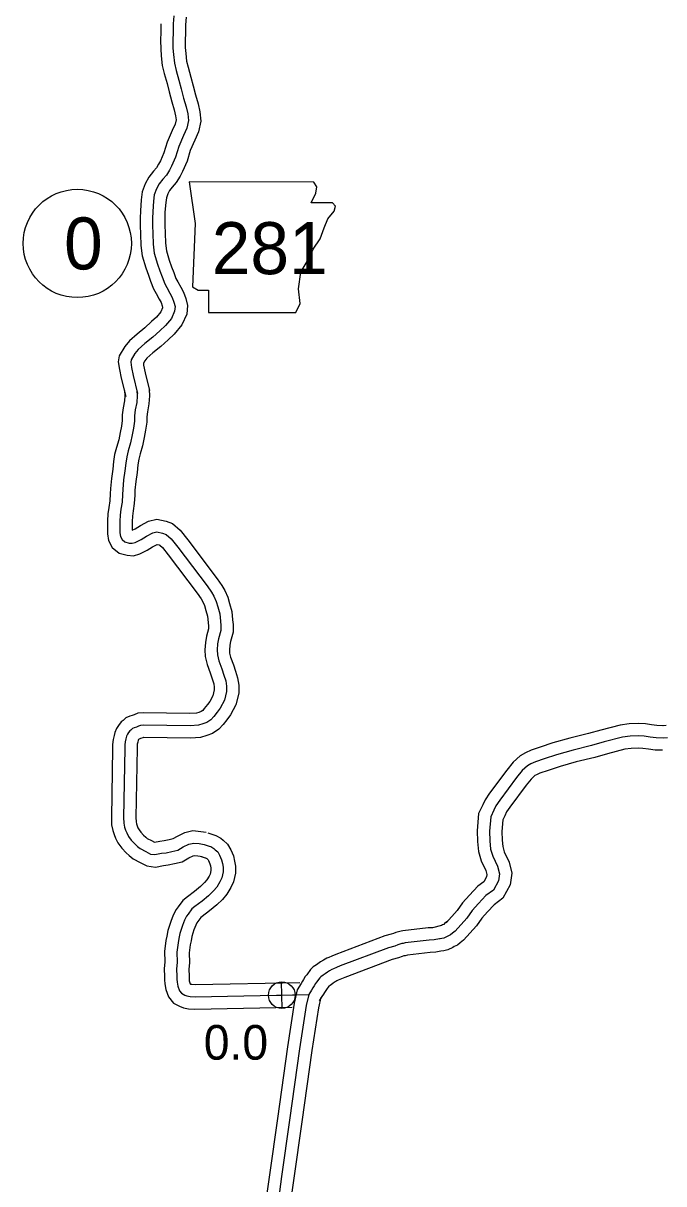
# Model space of a CAD drawing. Extents: x 31699 to 244310, y -8841 to 11474.
# Drawn here: x 143394 to 143915, y 830 to 1773 of the extents above; entities that cross this region are included whole.
import ezdxf

# ---------------------------------------------------------------- set-up
doc = ezdxf.new("R2010")
doc.units = 0
for name, color, linetype in [('B_Logo', 7, 'Continuous'), ('G-ANNO-TEXT', 7, 'Continuous'), ('Level 21', 7, 'Continuous'), ('Level 55', 7, 'Continuous'), ('R_Border Notes', 7, 'Continuous'), ('R_XS_EARTHWORK_STAGE2', 7, 'Continuous'), ('S_WALL_ANNOT', 7, 'Continuous')]:
    doc.layers.add(name, color=color, linetype=linetype)

msp = doc.modelspace()

# ---------------------------------------------------------------- linework, layer by layer
at = {"layer": 'B_Logo'}
for points in [[(143516.25, 1772.87), (143516.16, 1766.12), (143515.81, 1759.3), (143515.98, 1753.02), (143516.45, 1747.82), (143517.17, 1740.82), (143518.59, 1735.05), (143520.87, 1727.09), (143522.59, 1720.05), (143524.6, 1712.35), (143526.78, 1705.39), (143527.94, 1699.68), (143528.62, 1694.28), (143527.18, 1688.23), (143524.6, 1682.28), (143520.71, 1673.29), (143518.07, 1664.66), (143514.8, 1657.29), (143513.09, 1653.9), (143510.66, 1649.96), (143507.74, 1646.68), (143504.71, 1642.79), (143502.55, 1638.72), (143500.81, 1633.99), (143500.15, 1628.83), (143499.51, 1620.39), (143499.39, 1614.71), (143499.28, 1609.09), (143499.52, 1602.42), (143499.82, 1593.74), (143500.81, 1586.48), (143503.38, 1577.73), (143505.4, 1572.17), (143507.2, 1567.21), (143509.35, 1561.72), (143511.03, 1558.62), (143513.48, 1554.08), (143515.38, 1550.58), (143516.81, 1546.75), (143517.64, 1543.29), (143517.34, 1539.54), (143514.7, 1533.59), (143509.79, 1527.71), (143505.29, 1523.58), (143499.57, 1518.28), (143493.24, 1513.1), (143487.7, 1508.21), (143484.92, 1504.99), (143481.92, 1499.77), (143481.63, 1498.09), (143482.28, 1493.7), (143483.66, 1487.12), (143487.25, 1472.51)], [(143516.81, 1779.3), (143516.25, 1772.87)], [(143486.64, 1475.35), (143486.82, 1470.67), (143486.54, 1465.33), (143485.33, 1459.24), (143484.65, 1454.42), (143484.62, 1450.01), (143483.88, 1444.33), (143482.87, 1438.84), (143481.53, 1432.55), (143479.59, 1426.05), (143478.38, 1421.17), (143477.63, 1415.95), (143476.89, 1409.73), (143475.83, 1402.31), (143475.11, 1394.62), (143474.88, 1390.41), (143474.54, 1384.33), (143473.66, 1378.64), (143473.11, 1373.83), (143472.76, 1368.75), (143472.8, 1364.61), (143472.72, 1359.4), (143473.22, 1356.47), (143474.58, 1353.88), (143476.93, 1351.9), (143480.4, 1351.06), (143482.87, 1350.89), (143485.27, 1351.58), (143490.04, 1353.96), (143494.42, 1356.68), (143499.66, 1359.4), (143502.85, 1360.17), (143507.59, 1359.15), (143510.34, 1358.11), (143514.64, 1354.48), (143520.04, 1347.65), (143543.88, 1316.23), (143547.27, 1311.13), (143549.3, 1307.81), (143551.08, 1303.62), (143552.39, 1299.16), (143553.98, 1293.63), (143554.57, 1287.56), (143554.94, 1284.15), (143554.98, 1280.01), (143552.91, 1273.18), (143552.28, 1269.17), (143551.93, 1264.16), (143552.11, 1260.22), (143553.29, 1255.35), (143555.75, 1248.83), (143557.4, 1243.77), (143558.85, 1239.18), (143559.62, 1234.85), (143559.53, 1230.51), (143557.81, 1223.28), (143554.4, 1216.9), (143551.97, 1213.67), (143549.13, 1210.17), (143546.76, 1207.4), (143543.45, 1205.3), (143540.33, 1204.07), (143536.74, 1202.96), (143529.94, 1202.63), (143492.14, 1203.05), (143489.67, 1202.89), (143487.94, 1202.21), (143486.22, 1201.59), (143484.42, 1200.97), (143483.16, 1200.42), (143481.71, 1199.14), (143480.85, 1198.53), (143479.79, 1197.18), (143479.01, 1195.91), (143478.29, 1194.03), (143477.71, 1192.02), (143477.07, 1189.54), (143476.76, 1187.13), (143476.92, 1184.2), (143475.88, 1128.15), (143475.99, 1123.41), (143476.69, 1120.21), (143477.51, 1117.75), (143478.4, 1115.49), (143479.83, 1112.77), (143482.06, 1109.58), (143485.02, 1106.61), (143487.11, 1104.62), (143489.26, 1102.78), (143493.89, 1100.35), (143497.84, 1098.39), (143501.31, 1097.89), (143506.77, 1099.08), (143510.43, 1099.45), (143515.02, 1100.5), (143519.81, 1101.61), (143524.32, 1104.13), (143528.96, 1106.31), (143532.95, 1107.29), (143537.42, 1106.86), (143541.23, 1106.23)], [(143914.56, 1192.64), (143908.81, 1192.89), (143903.93, 1193.41), (143899.18, 1194.14), (143894.37, 1194.4), (143887.69, 1194.23), (143881.56, 1193.4), (143866.67, 1189.49), (143856.37, 1186.59), (143841.34, 1182.88), (143827.84, 1179.07), (143817.81, 1175.7), (143810.71, 1173.32), (143807.13, 1171.8), (143804.35, 1170.15), (143800, 1166.21), (143795.42, 1160.46), (143781.7, 1142.21), (143778.63, 1137.55), (143776.82, 1133.91), (143774.37, 1128.73), (143773.42, 1116.96), (143773.61, 1109.14), (143774.26, 1102.47), (143776.02, 1096.56), (143779.89, 1088.4), (143781.46, 1082.28), (143780.62, 1076.52), (143776.59, 1069.17)], [(143918.1, 1192.9), (143914.56, 1192.64)], [(143541.23, 1106.23), (143545.31, 1104.87), (143546.65, 1104.42), (143549.13, 1102.97), (143550.41, 1101.92), (143552.49, 1100.14), (143553.92, 1097.48), (143555.55, 1093.69), (143556.25, 1090.76), (143556.75, 1087.76), (143556.72, 1083.95), (143555.7, 1078.93), (143554.2, 1075.78), (143551.71, 1071.54), (143549, 1068.44), (143544.98, 1064.53), (143539.62, 1060.07), (143533.73, 1055.74), (143531.21, 1053.77), (143528.26, 1049.54), (143527.01, 1047.92), (143525.37, 1044.7), (143523.61, 1040.27), (143521.54, 1033.84), (143520.85, 1029.76), (143520.09, 1026.35), (143519.16, 1018.72), (143519.38, 1010.51), (143518.96, 1004.9), (143519.09, 999.16), (143519.18, 996.69), (143519.34, 994.22), (143519.97, 990.95), (143521.34, 987.16), (143522.83, 985.24), (143525.57, 983.86), (143527.31, 983.14), (143529.99, 982.64), (143534.06, 982.28), (143626.44, 984.27)], [(143776.59, 1069.17), (143770.52, 1064.67), (143764.55, 1058.3), (143759.24, 1052.47), (143754.93, 1046.39), (143745.47, 1035.82)], [(143745.47, 1035.82), (143743.22, 1034.13), (143741.77, 1032.84), (143739.97, 1031.96), (143738.85, 1031.28), (143736.26, 1030.05), (143734.66, 1029.7), (143733.26, 1029.55), (143732.86, 1029.61), (143728.34, 1028.57), (143724.34, 1028.39), (143704.83, 1026.13), (143703.17, 1025.71), (143702.17, 1025.63), (143700.44, 1025.15), (143698.85, 1024.53), (143696.32, 1023.64), (143691.27, 1022.32), (143652.08, 1007.43), (143649.02, 1006.27), (143646.5, 1005.04), (143645.17, 1004.56), (143643.38, 1003.61), (143641.59, 1002.52), (143639.87, 1001.17), (143638.15, 999.95), (143636.23, 998.73), (143635.37, 997.92), (143632.74, 994.28), (143631.89, 993.21), (143630.71, 991.19), (143629.79, 989.71), (143628.61, 987.83), (143626.44, 984.27)], [(143626.44, 984.27), (143624.4, 975.23), (143619.01, 940.25), (143610.78, 882.2), (143604.37, 836.32), (143601.44, 815.59)]]:
    msp.add_lwpolyline(points, dxfattribs=at)
at = {"layer": 'G-ANNO-TEXT'}
msp.add_lwpolyline([(143529.09, 1644.4), (143534.16, 1610.56), (143531.91, 1559.24), (143536.42, 1556.42), (143544.88, 1556.42), (143544.88, 1538.38), (143615.93, 1538.38), (143619.31, 1545.71), (143618.19, 1557.55), (143619.88, 1571.09), (143626.08, 1581.8), (143630.03, 1589.7), (143635.67, 1598.15), (143639.05, 1607.18), (143641.87, 1614.51), (143646.95, 1620.71), (143648.08, 1624.66), (143645.82, 1627.48), (143628.34, 1627.48), (143632.29, 1635.37), (143632.85, 1640.45), (143630.51, 1644.35)], close=True, dxfattribs=at)
at = {"layer": 'Level 21'}
for p, q in [((143604.69, 972.89), (143604.19, 994.59)), ((143593.59, 983.49), (143615.29, 983.99))]:
    msp.add_line(p, q, dxfattribs=at)
msp.add_circle((143604.44, 983.74), 10.85, dxfattribs=at)
at = {"layer": 'Level 55'}
for points in [[(143506.25, 1773), (143506.16, 1766.44), (143505.8, 1759.42), (143505.99, 1752.43), (143506.49, 1746.85), (143507.29, 1739.11), (143508.92, 1732.47), (143511.2, 1724.52), (143512.9, 1717.6), (143514.98, 1709.59), (143517.09, 1702.9), (143518.06, 1698.06), (143518.47, 1694.83), (143517.65, 1691.4), (143515.42, 1686.25), (143511.31, 1676.75), (143508.68, 1668.17), (143505.76, 1661.58), (143504.35, 1658.79), (143502.6, 1655.95), (143500.05, 1653.07), (143496.29, 1648.25), (143493.4, 1642.81), (143491.04, 1636.39), (143490.2, 1629.85), (143489.52, 1620.87), (143489.4, 1614.92), (143489.27, 1609.01), (143489.53, 1602.06), (143489.84, 1592.89), (143491.01, 1584.38), (143493.87, 1574.61), (143496, 1568.76), (143497.84, 1563.68), (143500.26, 1557.49), (143502.24, 1553.86), (143504.69, 1549.31), (143506.26, 1546.43), (143507.23, 1543.82), (143507.55, 1542.51), (143507.51, 1542.04), (143506.13, 1538.93), (143502.53, 1534.63), (143498.51, 1530.93), (143493, 1525.83), (143486.76, 1520.72), (143480.57, 1515.26), (143476.72, 1510.81), (143472.36, 1503.21), (143471.51, 1498.21), (143472.43, 1491.94), (143473.91, 1484.9), (143477.54, 1470.12)], [(143526.24, 1772.75), (143526.16, 1765.8), (143525.81, 1759.17), (143525.96, 1753.61), (143526.4, 1748.78), (143527.04, 1742.54), (143528.25, 1737.62), (143530.54, 1729.65), (143532.29, 1722.5), (143534.21, 1715.11), (143536.48, 1707.89), (143537.81, 1701.29), (143538.76, 1693.73), (143536.7, 1685.06), (143533.78, 1678.31), (143530.1, 1669.83), (143527.45, 1661.16), (143523.84, 1653.01), (143521.82, 1649.02), (143518.71, 1643.98), (143515.44, 1640.28), (143513.14, 1637.33), (143511.7, 1634.63), (143510.59, 1631.6), (143510.1, 1627.82), (143509.5, 1619.91), (143509.39, 1614.51), (143509.28, 1609.17), (143509.52, 1602.77), (143509.8, 1594.59), (143510.62, 1588.58), (143512.89, 1580.84), (143514.8, 1575.58), (143516.56, 1570.73), (143518.43, 1565.94), (143519.82, 1563.39), (143522.28, 1558.84), (143524.5, 1554.74), (143526.4, 1549.67), (143527.73, 1544.08), (143527.17, 1537.05), (143523.27, 1528.25), (143517.04, 1520.8), (143512.07, 1516.23), (143506.14, 1510.74), (143499.72, 1505.48), (143494.82, 1501.16), (143493.11, 1499.18), (143491.89, 1497.06), (143492.13, 1495.45), (143493.41, 1489.34), (143496.96, 1474.9)], [(143526.75, 1778.23), (143526.21, 1772)], [(143476.65, 1474.96), (143476.81, 1470.74), (143476.59, 1466.57), (143475.47, 1460.91), (143474.65, 1455.16), (143474.63, 1450.69), (143474, 1445.89), (143473.06, 1440.79), (143471.83, 1435.02), (143469.95, 1428.69), (143468.55, 1423.09), (143467.71, 1417.25), (143466.97, 1411.03), (143465.9, 1403.48), (143465.13, 1395.36), (143464.9, 1390.96), (143464.58, 1385.37), (143463.75, 1379.98), (143463.15, 1374.74), (143462.76, 1369.04), (143462.8, 1364.64), (143462.71, 1358.64), (143463.62, 1353.23), (143466.63, 1347.49), (143472.3, 1342.72), (143478.87, 1341.15), (143483.94, 1340.79), (143488.92, 1342.22), (143494.92, 1345.22), (143499.37, 1347.98), (143503.05, 1349.9), (143504.75, 1349.53), (143505.19, 1349.36), (143507.42, 1347.48), (143512.14, 1341.53), (143535.73, 1310.44), (143538.83, 1305.75), (143540.38, 1303.22), (143541.64, 1300.25), (143542.78, 1296.37), (143544.11, 1291.75), (143544.62, 1286.53), (143544.94, 1283.57), (143544.96, 1281.44), (143543.14, 1275.41), (143542.34, 1270.29), (143541.92, 1264.29), (143542.16, 1258.8), (143543.72, 1252.39), (143546.32, 1245.51), (143547.88, 1240.72), (143549.12, 1236.79), (143549.61, 1234.06), (143549.56, 1231.79), (143548.38, 1226.85), (143545.95, 1222.29), (143544.08, 1219.82), (143541.45, 1216.57), (143540.15, 1215.05), (143538.89, 1214.25), (143537.01, 1213.51), (143534.99, 1212.89), (143529.75, 1212.63), (143491.87, 1213.05), (143487.45, 1212.77), (143484.41, 1211.56), (143482.9, 1211.02), (143480.8, 1210.3), (143477.73, 1208.97), (143475.49, 1206.99), (143473.87, 1205.84), (143471.57, 1202.91), (143470, 1200.35), (143468.8, 1197.2), (143468.07, 1194.66), (143467.23, 1191.44), (143466.72, 1187.5), (143466.92, 1184.01), (143465.87, 1128.13), (143466.02, 1122.22), (143467.03, 1117.55), (143468.11, 1114.33), (143469.29, 1111.33), (143471.27, 1107.55), (143474.37, 1103.14), (143478.03, 1099.45), (143480.4, 1097.2), (143483.61, 1094.45), (143489.34, 1091.44), (143494.83, 1088.72), (143501.68, 1087.73), (143508.34, 1089.19), (143512.05, 1089.56), (143517.27, 1090.75), (143523.45, 1092.19), (143528.89, 1095.23), (143532.31, 1096.84), (143533.69, 1097.17), (143536.13, 1096.94), (143539.6, 1096.37)], [(143496.63, 1475.73), (143496.83, 1470.6), (143496.49, 1464.09), (143495.2, 1457.56), (143494.64, 1453.69), (143494.62, 1449.34), (143493.76, 1442.77), (143492.68, 1436.89), (143491.23, 1430.08), (143489.24, 1423.42), (143488.2, 1419.24), (143487.54, 1414.65), (143486.81, 1408.43), (143485.76, 1401.13), (143485.08, 1393.88), (143484.87, 1389.86), (143484.5, 1383.29), (143483.58, 1377.31), (143483.07, 1372.92), (143482.77, 1368.46), (143482.8, 1364.58), (143482.76, 1361.5), (143485.16, 1362.7), (143489.46, 1365.38), (143496.13, 1368.84), (143502.73, 1370.42), (143510.43, 1368.77), (143515.48, 1366.85), (143521.86, 1361.47), (143527.94, 1353.78), (143552.04, 1322.02), (143555.7, 1316.5), (143558.22, 1312.39), (143560.51, 1306.99), (143561.99, 1301.95), (143563.84, 1295.51), (143564.52, 1288.58), (143564.93, 1284.74), (143564.99, 1278.58), (143562.68, 1270.95), (143562.23, 1268.05), (143561.95, 1264.03), (143562.05, 1261.63), (143562.86, 1258.31), (143565.19, 1252.15), (143566.93, 1246.83), (143568.58, 1241.57), (143569.64, 1235.63), (143569.51, 1229.22), (143567.23, 1219.7), (143562.86, 1211.5), (143559.85, 1207.51), (143556.82, 1203.76), (143553.38, 1199.76), (143548.01, 1196.35), (143543.64, 1194.62), (143538.48, 1193.04), (143530.13, 1192.62), (143492.4, 1193.05), (143491.89, 1193.01), (143491.47, 1192.85), (143489.53, 1192.15), (143488.5, 1191.8), (143487.96, 1191.32), (143487.78, 1190.86), (143487.36, 1189.38), (143486.91, 1187.64), (143486.79, 1186.77), (143486.93, 1184.38), (143485.88, 1128.18), (143485.96, 1124.61), (143486.34, 1122.88), (143486.91, 1121.17), (143487.51, 1119.65), (143488.39, 1117.98), (143489.75, 1116.03), (143492.01, 1113.76), (143493.82, 1112.05), (143494.91, 1111.1), (143498.43, 1109.26), (143500.85, 1108.06), (143500.94, 1108.04), (143505.19, 1108.97), (143508.81, 1109.33), (143512.77, 1110.24), (143516.16, 1111.03), (143519.75, 1113.03), (143525.61, 1115.79), (143532.22, 1117.4), (143538.71, 1116.79), (143542.86, 1116.1)], [(143544.39, 1115.72), (143548.5, 1114.35), (143550.81, 1113.57), (143554.87, 1111.2), (143556.84, 1109.57), (143560.41, 1106.52), (143562.93, 1101.83), (143565.08, 1096.85), (143566.06, 1092.73), (143566.75, 1088.54), (143566.71, 1082.91), (143565.26, 1075.74), (143563.04, 1071.08), (143559.85, 1065.67), (143556.27, 1061.56), (143551.67, 1057.09), (143545.79, 1052.19), (143539.77, 1047.77), (143538.55, 1046.82), (143536.31, 1043.61), (143535.49, 1042.55), (143534.5, 1040.58), (143533.03, 1036.89), (143531.28, 1031.46), (143530.67, 1027.83), (143529.95, 1024.65), (143529.18, 1018.25), (143529.39, 1010.28), (143528.97, 1004.64), (143529.08, 999.45), (143529.17, 997.19), (143529.28, 995.49), (143529.64, 993.62), (143529.9, 992.89), (143530.18, 992.78), (143531.36, 992.55), (143534.39, 992.29), (143619.16, 994.11)], [(143538.06, 1096.75), (143542.12, 1095.4), (143542.48, 1095.27), (143543.39, 1094.74), (143543.97, 1094.26), (143544.57, 1093.75), (143544.91, 1093.12), (143546.03, 1090.53), (143546.44, 1088.78), (143546.74, 1086.97), (143546.73, 1084.99), (143546.14, 1082.12), (143545.36, 1080.47), (143543.56, 1077.42), (143541.74, 1075.33), (143538.28, 1071.97), (143533.45, 1067.95), (143527.69, 1063.71), (143523.88, 1060.73), (143520.2, 1055.46), (143518.52, 1053.29), (143516.25, 1048.82), (143514.2, 1043.65), (143511.81, 1036.22), (143511.04, 1031.69), (143510.22, 1028.05), (143509.15, 1019.2), (143509.37, 1010.75), (143508.96, 1005.16), (143509.09, 998.86), (143509.19, 996.18), (143509.4, 992.94), (143510.3, 988.28), (143512.47, 982.28), (143516.31, 977.31), (143521.42, 974.75), (143524.45, 973.51), (143528.61, 972.72), (143533.72, 972.27), (143612.78, 973.97)]]:
    msp.add_lwpolyline(points, dxfattribs=at)
at = {"layer": 'R_Border Notes'}
msp.add_circle((143438.18, 1594.45), 44, dxfattribs=at)
at = {"layer": 'R_XS_EARTHWORK_STAGE2'}
for points in [[(143914.99, 1202.63), (143909.56, 1202.86), (143905.22, 1203.33), (143900.21, 1204.1), (143894.51, 1204.4), (143886.89, 1204.21), (143879.62, 1203.22), (143864.05, 1199.14), (143853.81, 1196.26), (143838.78, 1192.55), (143824.89, 1188.62), (143814.64, 1185.19), (143807.15, 1182.68), (143802.6, 1180.74), (143798.38, 1178.24), (143792.69, 1173.07), (143787.52, 1166.58), (143773.51, 1147.97), (143769.95, 1142.54), (143767.83, 1138.28), (143764.55, 1131.36), (143763.41, 1117.24), (143763.63, 1108.54), (143764.39, 1100.55), (143766.66, 1092.96), (143770.44, 1084.98), (143771.27, 1081.74), (143770.98, 1079.74), (143768.87, 1075.88)], [(143916.97, 1202.84), (143913.84, 1202.61)], [(143914.14, 1182.65), (143908.07, 1182.91), (143902.64, 1183.49), (143898.15, 1184.18), (143894.23, 1184.39), (143888.49, 1184.24), (143883.51, 1183.57), (143869.29, 1179.84), (143858.92, 1176.92), (143843.89, 1173.22), (143830.79, 1169.51), (143820.99, 1166.22), (143814.26, 1163.97), (143811.66, 1162.86), (143810.32, 1162.06), (143807.32, 1159.35), (143803.33, 1154.34), (143789.88, 1136.45), (143787.32, 1132.55), (143785.82, 1129.54), (143784.19, 1126.11), (143783.43, 1116.68), (143783.6, 1109.75), (143784.12, 1104.4), (143785.38, 1100.15), (143789.34, 1091.81), (143791.64, 1082.81), (143790.25, 1073.29), (143784.31, 1062.45)], [(143768.86, 1075.88), (143763.84, 1072.16), (143757.21, 1065.09), (143751.43, 1058.75), (143747.1, 1052.63), (143738.02, 1042.49)], [(143784.31, 1062.45), (143777.2, 1057.17), (143771.89, 1051.51), (143767.04, 1046.18), (143762.76, 1040.14), (143752.27, 1028.42)], [(143739.46, 1043.81), (143736.9, 1041.88), (143736.14, 1041.22), (143735.17, 1040.74), (143734.3, 1040.21), (143726.98, 1038.52), (143723.55, 1038.37), (143703.03, 1035.99), (143701.56, 1035.62), (143700.42, 1035.53), (143697.28, 1034.65), (143695.37, 1033.91), (143693.38, 1033.21), (143688.22, 1031.86), (143648.52, 1016.78), (143645.05, 1015.45), (143642.6, 1014.26), (143641.1, 1013.72), (143638.44, 1012.3), (143635.89, 1010.75), (143633.89, 1009.18), (143632.58, 1008.25), (143630.06, 1006.65), (143627.83, 1004.54), (143624.77, 1000.33), (143623.62, 998.87), (143622.14, 996.36), (143621.31, 995.01), (143620.1, 993.09), (143617.05, 988.07)], [(143752.27, 1028.42), (143749.54, 1026.37), (143747.39, 1024.47), (143744.78, 1023.18), (143743.58, 1022.46), (143739.52, 1020.53), (143736.26, 1019.81), (143733.69, 1019.54), (143729.7, 1018.62), (143725.14, 1018.42), (143706.63, 1016.27), (143704.78, 1015.8), (143703.92, 1015.74), (143703.6, 1015.65), (143702.32, 1015.15), (143699.26, 1014.07), (143694.31, 1012.78), (143655.64, 998.09), (143653, 997.08), (143650.4, 995.82), (143649.24, 995.4), (143648.33, 994.91), (143647.3, 994.29), (143645.86, 993.15), (143643.73, 991.64), (143642.71, 990.99), (143640.71, 988.24), (143640.16, 987.54), (143639.27, 986.02), (143638.27, 984.42), (143637.11, 982.57), (143634.99, 979.08)], [(143617.05, 988.07), (143614.57, 977.1), (143609.12, 941.71), (143600.88, 883.59), (143594.47, 837.71), (143591.52, 816.87)], [(143636.19, 982.06), (143634.23, 973.37), (143628.9, 938.79), (143620.69, 880.8), (143614.27, 834.93), (143611.36, 814.3)]]:
    msp.add_lwpolyline(points, dxfattribs=at)

# ---------------------------------------------------------------- texts
at = {"layer": 'G-ANNO-TEXT'}
msp.add_text('281', height=42.24, dxfattribs=at).set_placement((143547.53, 1569.5))
at = {"layer": 'R_Border Notes'}
msp.add_text('0', height=42.24, dxfattribs=at).set_placement((143427.42, 1573.33))
at = {"layer": 'S_WALL_ANNOT'}
msp.add_text('0.0', height=28.16, dxfattribs=at).set_placement((143541.01, 931.33))

doc.saveas('drawing.dxf')
